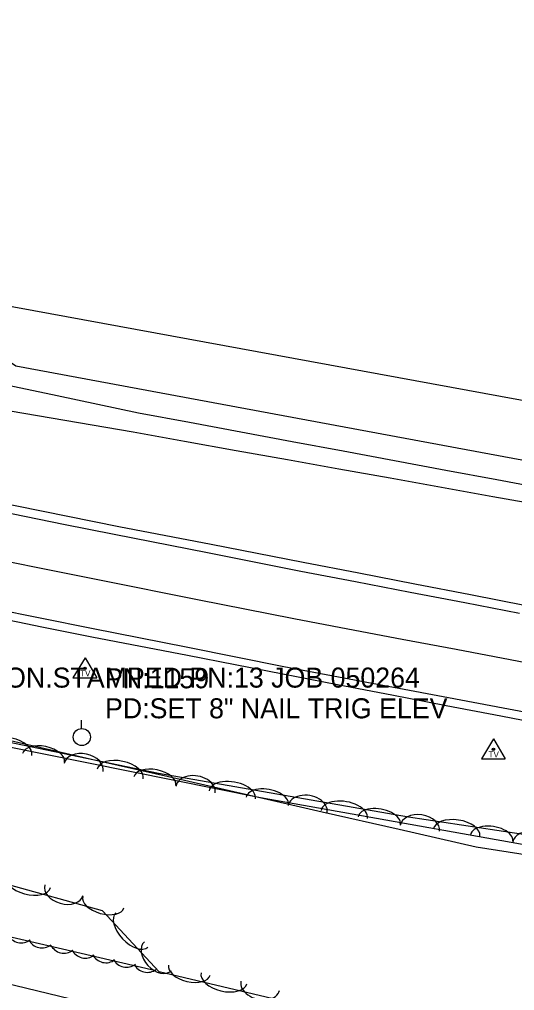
# Model space of a CAD drawing. Extents: x 1441650 to 1491889, y 345904 to 358319.
# Drawn here: x 1456149.7 to 1456273.5, y 351947.1 to 352189.9 of the extents above; entities that cross this region are included whole.
import ezdxf

# ---------------------------------------------------------------- set-up
doc = ezdxf.new("R2010")
doc.units = 0
for name, color, linetype in [('S_DITCHLINE', 7, 'Continuous'), ('S_EDGE_PAVEMENT', 7, 'Continuous'), ('S_MISC_BOUNDARY', 7, 'Continuous'), ('S_PAVEMENT_CROWN', 7, 'Continuous'), ('S_PRIMARY_CTL_ANNOT', 7, 'Continuous'), ('S_RAILROAD', 7, 'Continuous'), ('S_SECONDARY_CTL', 7, 'Continuous'), ('S_SECONDARY_CTL_ANNOT', 7, 'Continuous'), ('S_SHOULDER', 7, 'Continuous'), ('S_STREAM', 7, 'Continuous'), ('S_TREE', 7, 'Continuous'), ('S_UTILITY_POLE', 7, 'Continuous'), ('S_WATER_UTILITIES', 7, 'Continuous')]:
    doc.layers.add(name, color=color, linetype=linetype)

msp = doc.modelspace()

# ---------------------------------------------------------------- linework, layer by layer
at = {"layer": 'S_DITCHLINE'}
for points in [[(1455938.06, 352141.77), (1455950.76, 352138.7), (1455963.46, 352135.62), (1455976.15, 352132.55), (1455991.42, 352129.56), (1456006.69, 352126.58), (1456021.96, 352123.6), (1456037.24, 352120.61), (1456052.51, 352117.63), (1456067.78, 352114.65), (1456083.05, 352111.66), (1456098.32, 352108.68), (1456118.61, 352104.41), (1456138.9, 352100.13), (1456159.18, 352095.86), (1456179.47, 352091.58), (1456192.28, 352089.19), (1456205.08, 352086.8), (1456217.88, 352084.41), (1456230.68, 352082.02), (1456243.49, 352079.63), (1456256.29, 352077.24), (1456269.09, 352074.85), (1456281.89, 352072.46)], [(1455937.15, 352138.94), (1455950.1, 352136.14), (1455963.05, 352133.35), (1455976, 352130.55), (1455991, 352126.83), (1456006, 352123.11), (1456021, 352119.38), (1456036.01, 352115.66), (1456051.01, 352111.93), (1456066.01, 352108.21), (1456081.01, 352104.49), (1456096.02, 352100.76), (1456116.56, 352097.26), (1456137.11, 352093.76), (1456157.65, 352090.26), (1456178.2, 352086.76), (1456191.04, 352084.46), (1456203.88, 352082.16), (1456216.73, 352079.86), (1456229.57, 352077.56), (1456242.41, 352075.27), (1456255.25, 352072.97), (1456268.1, 352070.67), (1456280.94, 352068.37)]]:
    msp.add_lwpolyline(points, dxfattribs=at)
at = {"layer": 'S_EDGE_PAVEMENT'}
for points in [[(1455943.05, 352110.61), (1455957.43, 352107.3), (1455971.81, 352103.99), (1455984.22, 352101.23), (1455996.63, 352098.46), (1456009.05, 352095.7), (1456021.46, 352092.94), (1456045.71, 352087.71), (1456069.96, 352082.49), (1456083.2, 352079.7), (1456096.43, 352076.91), (1456109.66, 352074.13), (1456122.9, 352071.34), (1456135.53, 352068.81), (1456148.16, 352066.28), (1456160.79, 352063.74), (1456173.43, 352061.21), (1456196.77, 352056.61), (1456220.11, 352052.01), (1456233.77, 352049.38), (1456247.44, 352046.74), (1456261.1, 352044.11), (1456274.76, 352041.47)], [(1455937.84, 352087.06), (1455952.42, 352083.71), (1455966.99, 352080.35), (1455991.03, 352074.97), (1456015.07, 352069.59), (1456027.78, 352066.85), (1456040.5, 352064.11), (1456053.21, 352061.37), (1456065.92, 352058.64), (1456078.93, 352055.9), (1456091.94, 352053.17), (1456104.96, 352050.43), (1456117.97, 352047.7), (1456130.42, 352045.2), (1456142.88, 352042.71), (1456155.33, 352040.21), (1456167.79, 352037.72), (1456191.8, 352032.95), (1456215.81, 352028.18), (1456229.53, 352025.58), (1456243.24, 352022.99), (1456256.95, 352020.39), (1456270.67, 352017.79), (1456284.43, 352015.2)]]:
    msp.add_lwpolyline(points, dxfattribs=at)
at = {"layer": 'S_MISC_BOUNDARY'}
msp.add_lwpolyline([(1456352.97, 352189.87), (1456348.04, 352096.59), (1456344.93, 352083.66), (1456340.76, 352074), (1456331.45, 352070.41), (1456318.84, 352071.64), (1456148.85, 352103.23), (1456111.72, 352128.41), (1456104.08, 352131.53), (1456095.73, 352130.28), (1456055.76, 352122.08), (1455888.58, 352158.3), (1455863.87, 352174.47), (1455851.69, 352177.31), (1455823.74, 352181.33)], dxfattribs=at)
at = {"layer": 'S_PAVEMENT_CROWN'}
msp.add_lwpolyline([(1455940.93, 352098.85), (1455955.53, 352095.46), (1455970.14, 352092.08), (1455993.99, 352086.76), (1456017.84, 352081.45), (1456030.45, 352078.72), (1456043.06, 352076), (1456055.67, 352073.28), (1456068.28, 352070.56), (1456081.3, 352067.85), (1456094.31, 352065.15), (1456107.33, 352062.44), (1456120.34, 352059.73), (1456132.8, 352057.23), (1456145.26, 352054.72), (1456157.72, 352052.21), (1456170.18, 352049.7), (1456194.25, 352044.92), (1456218.33, 352040.14), (1456231.85, 352037.57), (1456245.37, 352035), (1456258.89, 352032.44), (1456272.41, 352029.87), (1456286.32, 352027.22)], dxfattribs=at)
at = {"layer": 'S_RAILROAD'}
msp.add_lwpolyline([(1455456.15, 352116.32), (1456682.67, 351819.03)], dxfattribs=at)
at = {"layer": 'S_SECONDARY_CTL'}
for p, q in [((1456166.14, 352030.31), (1456163.13, 352025.35)), ((1456166.14, 352030.31), (1456169.09, 352025.35)), ((1456163.13, 352025.35), (1456169.09, 352025.35)), ((1456268.22, 352010.04), (1456265.21, 352005.09)), ((1456268.22, 352010.04), (1456271.17, 352005.09)), ((1456265.21, 352005.09), (1456271.17, 352005.09))]:
    msp.add_line(p, q, dxfattribs=at)
for centre, radius in [((1456166.14, 352027.7), 0.311), ((1456166.14, 352027.7), 0.183), ((1456166.14, 352027.7), 0.103), ((1456268.22, 352007.43), 0.311), ((1456268.22, 352007.43), 0.183), ((1456268.22, 352007.43), 0.103)]:
    msp.add_circle(centre, radius, dxfattribs=at)
at = {"layer": 'S_SHOULDER'}
for points in [[(1455943.71, 352112.42), (1455958.15, 352109.08), (1455972.59, 352105.74), (1455984.93, 352103.02), (1455997.26, 352100.3), (1456009.6, 352097.58), (1456021.94, 352094.86), (1456046.21, 352089.64), (1456070.48, 352084.43), (1456083.75, 352081.66), (1456097.01, 352078.9), (1456110.28, 352076.14), (1456123.55, 352073.37), (1456136.31, 352070.82), (1456149.07, 352068.27), (1456161.83, 352065.72), (1456174.59, 352063.17), (1456197.63, 352058.71), (1456220.68, 352054.25), (1456234.61, 352051.53), (1456248.55, 352048.82), (1456262.48, 352046.1), (1456276.41, 352043.39)], [(1455937.08, 352084.95), (1455951.71, 352081.56), (1455966.33, 352078.17), (1455990.44, 352072.8), (1456014.56, 352067.42), (1456027.27, 352064.74), (1456039.98, 352062.07), (1456052.69, 352059.39), (1456065.4, 352056.71), (1456078.48, 352053.95), (1456091.57, 352051.19), (1456104.65, 352048.42), (1456117.73, 352045.66), (1456130.27, 352043.14), (1456142.81, 352040.62), (1456155.35, 352038.1), (1456167.88, 352035.57), (1456191.75, 352030.94), (1456215.62, 352026.3), (1456229.23, 352023.68), (1456242.83, 352021.05), (1456256.44, 352018.43), (1456270.05, 352015.81), (1456283.81, 352013.11)]]:
    msp.add_lwpolyline(points, dxfattribs=at)
at = {"layer": 'S_STREAM'}
msp.add_lwpolyline([(1455570.65, 352152.27), (1455677.91, 352124.39), (1455763.52, 352097.86), (1455865.45, 352072.7), (1455963.79, 352049.73), (1456092.75, 352019.83), (1456123.53, 352012.85), (1456209.98, 351995.39), (1456297.92, 351979.75), (1456353.79, 351968.38), (1456406.25, 351959.12)], dxfattribs=at)
at = {"layer": 'S_TREE'}
for points in [[(1456183.84, 351952.11), (1456051.28, 351982.82), (1455891.58, 352020.16), (1455726.28, 352060.57), (1455589.62, 352094.27), (1455456.68, 352125.87)], [(1455893.38, 352065.4), (1455975.31, 352047.37), (1456055.3, 352028.47), (1456124.44, 352014.01), (1456184.5, 352001.45), (1456246.96, 351990.53), (1456286.73, 351984.6)], [(1455937.19, 352057.66), (1455956.41, 352053.27), (1455975.63, 352048.89), (1455994.84, 352044.5), (1456014.06, 352040.11), (1456033.28, 352035.72), (1456052.49, 352031.33), (1456071.71, 352026.95), (1456090.93, 352022.56), (1456110.14, 352018.17), (1456129.36, 352013.78), (1456148.58, 352009.4), (1456167.79, 352005.01), (1456187.01, 352000.62), (1456206.23, 351996.23), (1456225.44, 351991.85), (1456244.66, 351987.46), (1456263.88, 351983.07), (1456277.21, 351980.96)], [(1455937.19, 352057.66), (1455956.41, 352053.27), (1455975.63, 352048.89), (1455994.84, 352044.5), (1456014.06, 352040.11), (1456033.28, 352035.72), (1456052.49, 352031.33), (1456071.71, 352026.95), (1456090.93, 352022.56), (1456110.14, 352018.17), (1456129.36, 352013.78), (1456148.58, 352009.4), (1456167.79, 352005.01), (1456187.01, 352000.62), (1456206.23, 351996.23), (1456225.44, 351991.85), (1456244.66, 351987.46), (1456263.88, 351983.07), (1456277.21, 351980.96)], [(1456320.17, 351919.77), (1456184.71, 351951.86), (1456170.5, 351967.09), (1456146.4, 351973.76), (1456129.42, 351987.63), (1456105.13, 352000.35), (1456086.03, 351998.94), (1456062.24, 351994.11), (1456041.79, 352008.02), (1456021.75, 352014.38), (1456001.38, 352015.77), (1455982.81, 352010.15), (1455953.56, 352016.9), (1455925.36, 352031.33)]]:
    msp.add_lwpolyline(points, dxfattribs=at)
for centre, major_axis, ratio, start_param, end_param in [((1456147.1, 352007.1), (-5.74, 1.2), 0.550055, 3.141593, 6.283185), ((1456155.78, 352005.29), (-5.23, 1.09), 0.540675, 3.141593, 6.283185), ((1456165.81, 352002.92), (-4.85, 1.01), 0.68528, 3.141593, 6.283185), ((1456174.93, 352001.28), (-5.74, 1.2), 0.550055, 3.141593, 6.283185), ((1456183.6, 351999.47), (-5.23, 1.09), 0.540675, 3.141593, 6.283185), ((1456193.77, 351997.41), (-4.88, 0.85), 0.685383, 3.141377, 6.28297), ((1456202.94, 351996.07), (-5.78, 1.01), 0.550138, 3.141461, 6.283054), ((1456211.67, 351994.55), (-5.27, 0.92), 0.540756, 3.141465, 6.283058), ((1456221.77, 351992.52), (-4.88, 0.85), 0.685383, 3.141377, 6.28297), ((1456230.93, 351991.18), (-5.78, 1.01), 0.550138, 3.141461, 6.283054), ((1456239.67, 351989.65), (-5.27, 0.92), 0.540756, 3.141465, 6.283058), ((1456249.84, 351987.69), (-4.9, 0.73), 0.685476, 3.141295, 6.282887), ((1456259.03, 351986.58), (-5.8, 0.87), 0.550212, 3.141411, 6.283003), ((1456267.8, 351985.28), (-5.29, 0.79), 0.54083, 3.141416, 6.283009), ((1456277.95, 351983.5), (-4.9, 0.73), 0.685476, 3.141295, 6.282887), ((1456151.86, 351974.45), (5.66, -1.57), 0.550055, 3.141593, 6.283185), ((1456160.85, 351972.23), (4.78, -1.32), 0.68528, 3.141593, 6.283185), ((1456170.71, 351969.23), (5.15, -1.43), 0.540675, 3.141593, 6.283185), ((1456177.85, 351962.32), (4.01, -4.29), 0.550067, 3.141593, 6.283185), ((1456150.2, 351962.68), (3.55, -0.83), 0.988854, 3.827324, 5.600524), ((1456155.38, 351961.41), (3.55, -0.83), 0.988854, 3.827324, 5.600524), ((1456160.87, 351960.1), (3.55, -0.83), 0.988854, 3.827324, 5.600524), ((1456166.17, 351958.87), (3.55, -0.83), 0.988854, 3.827324, 5.600524), ((1456184.36, 351955.73), (3.38, -3.62), 0.685295, 3.141593, 6.283185), ((1456171.35, 351957.71), (3.55, -0.83), 0.988854, 3.827324, 5.600524), ((1456176.51, 351956.58), (3.55, -0.83), 0.988854, 3.827324, 5.600524), ((1456181.69, 351955.31), (3.55, -0.83), 0.988854, 3.827324, 5.600524), ((1456192.24, 351952.26), (5.2, -1.23), 0.540679, 3.141565, 6.283157), ((1456200.87, 351950.22), (5.71, -1.35), 0.550059, 3.141564, 6.283156), ((1456209.94, 351948.34), (4.82, -1.14), 0.685285, 3.141545, 6.283138)]:
    msp.add_ellipse(centre, major_axis=major_axis, ratio=ratio, start_param=start_param, end_param=end_param, dxfattribs=at)
at = {"layer": 'S_UTILITY_POLE'}
msp.add_line((1456165.23, 352012.67), (1456165.23, 352014.77), dxfattribs=at)
msp.add_circle((1456165.35, 352010.52), 2.13, dxfattribs=at)
at = {"layer": 'S_WATER_UTILITIES'}
msp.add_line((1455957.6, 352153.03), (1456372.5, 352076.92), dxfattribs=at)

# ---------------------------------------------------------------- texts
at = {"layer": 'S_PRIMARY_CTL_ANNOT'}
msp.add_text('PD:STD AHTD MON.STAMPED PN:13 JOB 050264', height=5, dxfattribs=at).set_placement((1456094.16, 352022.87))
at = {"layer": 'S_SECONDARY_CTL'}
for p in [(1456164.93, 352025.68), (1456267.02, 352005.42)]:
    msp.add_text('TV', height=1.5, rotation=360, dxfattribs=at).set_placement(p)
at = {"layer": 'S_SECONDARY_CTL_ANNOT'}
for s, p in [('PN:1159', (1456171.14, 352022.7)), ('PD:SET 8" NAIL TRIG ELEV', (1456171.14, 352015.2))]:
    msp.add_text(s, height=5, dxfattribs=at).set_placement(p)

doc.saveas('drawing.dxf')
